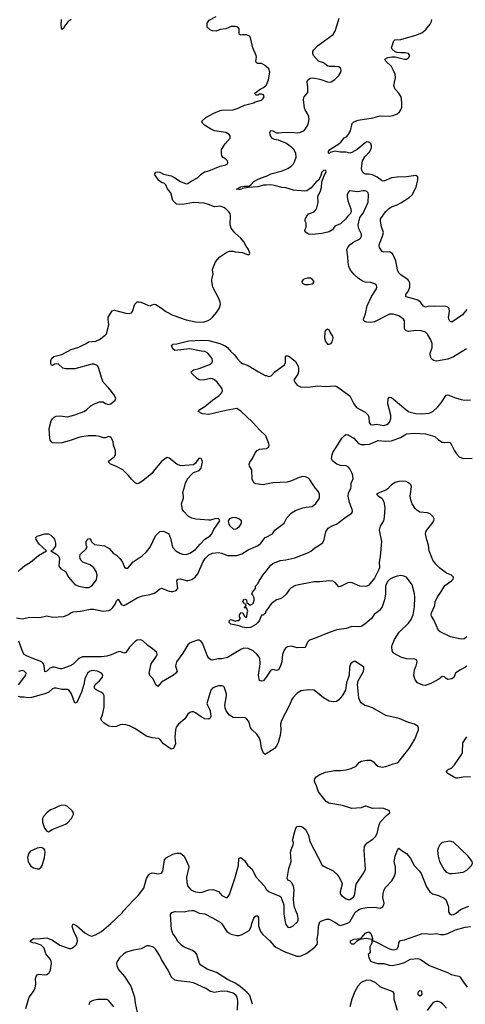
# Model space of a CAD drawing. Header units: inches. Extents: x 2001573 to 2220545, y 644482 to 846830.
# Tile 687 of 755: x 2187383 to 2192114, y 744496 to 754949. Entities that reach past the tile are written whole.
import ezdxf

# ---------------------------------------------------------------- set-up
doc = ezdxf.new("R2010")
doc.units = ezdxf.units.IN
doc.header["$MEASUREMENT"] = 0
for name, color, linetype in [('C1784', 7, 'Continuous'), ('C1785', 7, 'Continuous'), ('C1794', 7, 'Continuous'), ('C1795', 7, 'Continuous')]:
    doc.layers.add(name, color=color, linetype=linetype)

msp = doc.modelspace()

# ---------------------------------------------------------------- linework, layer by layer
at = {"layer": 'C1784', "color": 5}
for points, elevation in [([(2187367, 749090), (2187387, 749113), (2187434, 749150), (2187499, 749190), (2187581, 749259), (2187668, 749310), (2187590, 749381), (2187557, 749430), (2187556, 749450), (2187570, 749464), (2187650, 749490), (2187689, 749489), (2187715, 749475), (2187736, 749456), (2187752, 749432), (2187764, 749390), (2187762, 749358), (2187730, 749318), (2187714, 749310), (2187775, 749275), (2187797, 749250), (2187804, 749230), (2187798, 749150), (2187802, 749142), (2187820, 749120), (2187870, 749092), (2187901, 749030), (2187970, 748951), (2188010, 748935), (2188082, 748922), (2188118, 748922), (2188150, 748938), (2188197, 749003), (2188206, 749050), (2188195, 749090), (2188170, 749130), (2188130, 749162), (2188070, 749181), (2188055, 749190), (2188034, 749210), (2188024, 749230), (2188021, 749250), (2188025, 749270), (2188089, 749330), (2188098, 749350), (2188089, 749369), (2188089, 749409), (2188110, 749438), (2188130, 749442), (2188147, 749407), (2188178, 749378), (2188283, 749363), (2188310, 749350), (2188333, 749333), (2188380, 749280), (2188410, 749263), (2188448, 749228), (2188476, 749190), (2188497, 749137), (2188510, 749127), (2188530, 749127), (2188587, 749193), (2188682, 749258), (2188730, 749298), (2188770, 749350), (2188824, 749470), (2188870, 749515), (2188910, 749517), (2188965, 749490), (2188984, 749444), (2189006, 749350), (2189042, 749310), (2189084, 749284), (2189110, 749274), (2189150, 749270), (2189190, 749284), (2189250, 749324), (2189298, 749382), (2189348, 749432), (2189404, 749470), (2189424, 749490), (2189443, 749537), (2189509, 749630), (2189498, 749650), (2189490, 749652), (2189454, 749650), (2189410, 749637), (2189390, 749636), (2189254, 749646), (2189210, 749656), (2189174, 749674), (2189124, 749730), (2189112, 749750), (2189101, 749810), (2189122, 749870), (2189124, 749890), (2189116, 749930), (2189136, 750000)], 280), ([(2187350, 748597), (2187410, 748589), (2187490, 748604), (2187597, 748603), (2187670, 748620), (2187730, 748605), (2187850, 748613), (2187893, 748630), (2187927, 748653), (2187950, 748663), (2188030, 748669), (2188131, 748691), (2188172, 748692), (2188270, 748670), (2188330, 748675), (2188350, 748686), (2188373, 748707), (2188398, 748742), (2188410, 748779), (2188430, 748795), (2188462, 748742), (2188470, 748735), (2188490, 748731), (2188510, 748739), (2188630, 748812), (2188687, 748833), (2188770, 748848), (2188810, 748862), (2188828, 748872), (2188870, 748908), (2188887, 748913), (2188970, 748880), (2188990, 748877), (2189010, 748878), (2189046, 748890), (2189063, 748910), (2189053, 748990), (2189062, 749010), (2189090, 749013), (2189150, 748995), (2189170, 748994), (2189210, 749005), (2189246, 749030), (2189275, 749065), (2189330, 749196), (2189352, 749230), (2189390, 749266), (2189430, 749284), (2189490, 749292), (2189530, 749286), (2189570, 749267), (2189590, 749262), (2189690, 749262), (2189743, 749277), (2189810, 749321), (2189914, 749366), (2189943, 749390), (2189990, 749450), (2190000, 749456)], 260), ([(2190000, 748674), (2189997, 748670), (2189990, 748646), (2189978, 748642), (2189970, 748628), (2189950, 748626), (2189930, 748575), (2189910, 748549), (2189890, 748529), (2189840, 748500), (2189830, 748495), (2189790, 748494), (2189750, 748501), (2189715, 748515), (2189626, 748530), (2189608, 748550), (2189610, 748574), (2189630, 748582), (2189670, 748562), (2189692, 748572), (2189708, 748572), (2189726, 748590), (2189718, 748610), (2189718, 748630), (2189730, 748654), (2189753, 748653), (2189770, 748614), (2189784, 748604), (2189795, 748605), (2189798, 748650), (2189806, 748670), (2189790, 748706), (2189770, 748706), (2189766, 748710), (2189782, 748718), (2189786, 748730), (2189782, 748742), (2189767, 748747), (2189762, 748762), (2189746, 748770), (2189758, 748782), (2189758, 748790), (2189775, 748795), (2189791, 748790), (2189793, 748753), (2189810, 748751), (2189830, 748732), (2189862, 748750), (2189873, 748787), (2189874, 748810), (2189859, 748839), (2189849, 748850), (2189855, 748870), (2189888, 748910), (2189887, 748933), (2189914, 748966), (2189924, 748990), (2189945, 749015), (2189964, 749050), (2190000, 749095)], 240), ([(2190000, 747969), (2189980, 747940), (2189970, 747930), (2189950, 747926), (2189930, 747935), (2189917, 747990), (2189937, 748110), (2189933, 748170), (2189904, 748210), (2189861, 748250), (2189810, 748274), (2189763, 748277), (2189730, 748264), (2189590, 748176), (2189530, 748163), (2189490, 748162), (2189430, 748150), (2189412, 748152), (2189390, 748169), (2189376, 748190), (2189357, 748250), (2189323, 748330), (2189309, 748349), (2189290, 748362), (2189270, 748361), (2189210, 748341), (2189189, 748330), (2189170, 748311), (2189116, 748224), (2189049, 748130), (2189039, 748090), (2189056, 748030), (2189042, 748010), (2189016, 747990), (2188890, 747916), (2188850, 747869), (2188830, 747886), (2188800, 747950), (2188765, 747985), (2188759, 748010), (2188760, 748030), (2188779, 748110), (2188835, 748190), (2188842, 748210), (2188838, 748230), (2188794, 748270), (2188744, 748304), (2188690, 748356), (2188670, 748365), (2188630, 748362), (2188611, 748350), (2188550, 748287), (2188510, 748229), (2188490, 748225), (2188450, 748240), (2188430, 748239), (2188355, 748205), (2188308, 748192), (2188250, 748183), (2188050, 748184), (2188012, 748168), (2187952, 748108), (2187919, 748090), (2187830, 748057), (2187816, 748056), (2187750, 748075), (2187730, 748074), (2187701, 748059), (2187670, 748034), (2187650, 748026), (2187643, 748090), (2187636, 748110), (2187625, 748125), (2187600, 748140), (2187550, 748155), (2187454, 748194), (2187430, 748210), (2187415, 748235), (2187374, 748350)], 260), ([(2190000, 747155), (2189990, 747149), (2189970, 747162), (2189950, 747215), (2189939, 747290), (2189927, 747327), (2189902, 747362), (2189850, 747410), (2189835, 747430), (2189818, 747490), (2189800, 747520), (2189790, 747530), (2189770, 747539), (2189677, 747537), (2189650, 747542), (2189610, 747567), (2189575, 747610), (2189563, 747643), (2189560, 747670), (2189578, 747770), (2189578, 747790), (2189557, 747857), (2189550, 747870), (2189530, 747878), (2189495, 747875), (2189450, 747863), (2189429, 747851), (2189411, 747829), (2189370, 747690), (2189376, 747670), (2189400, 747630), (2189407, 747610), (2189412, 747550), (2189406, 747534), (2189390, 747522), (2189350, 747526), (2189310, 747546), (2189250, 747591), (2189230, 747600), (2189210, 747601), (2189190, 747592), (2189170, 747575), (2189135, 747525), (2189070, 747470), (2189043, 747437), (2189036, 747410), (2189032, 747332), (2189038, 747262), (2189015, 747210), (2188990, 747204), (2188910, 747262), (2188870, 747310), (2188857, 747317), (2188790, 747324), (2188730, 747341), (2188605, 747425), (2188550, 747452), (2188510, 747464), (2188470, 747467), (2188450, 747463), (2188410, 747444), (2188370, 747440), (2188330, 747447), (2188279, 747479), (2188253, 747510), (2188246, 747530), (2188261, 747570), (2188279, 747650), (2188280, 747770), (2188269, 747790), (2188250, 747807), (2188194, 747834), (2188179, 747850), (2188176, 747870), (2188186, 747890), (2188230, 747928), (2188263, 747970), (2188266, 747990), (2188252, 748010), (2188210, 748032), (2188150, 748040), (2188123, 748030), (2188104, 748010), (2188075, 747950), (2188063, 747890), (2188038, 747810), (2187990, 747701), (2187970, 747693), (2187934, 747790), (2187910, 747826), (2187890, 747836), (2187830, 747837), (2187770, 747853), (2187750, 747852), (2187730, 747845), (2187691, 747810), (2187650, 747790), (2187510, 747753), (2187470, 747749), (2187430, 747757), (2187390, 747755), (2187370, 747762)], 280), ([(2187372, 747888), (2187447, 747990), (2187452, 748010), (2187430, 748034), (2187410, 748040), (2187370, 748030)], 280), ([(2187449, 744450), (2187483, 744570), (2187530, 744632), (2187548, 744670), (2187554, 744710), (2187552, 744770), (2187561, 744799), (2187570, 744810), (2187590, 744817), (2187650, 744809), (2187670, 744812), (2187692, 744828), (2187710, 744859), (2187722, 744930), (2187719, 744950), (2187711, 744971), (2187662, 745030), (2187643, 745090), (2187610, 745122), (2187550, 745145), (2187522, 745150), (2187500, 745160), (2187493, 745170), (2187530, 745193), (2187570, 745192), (2187670, 745201), (2187690, 745196), (2187730, 745177), (2187810, 745125), (2187910, 745089), (2187930, 745089), (2187945, 745095), (2187978, 745122), (2187992, 745150), (2187997, 745170), (2187994, 745194), (2187958, 745270), (2187944, 745310), (2187940, 745330), (2187950, 745350), (2187990, 745329), (2188074, 745254), (2188125, 745225), (2188150, 745219), (2188188, 745232), (2188250, 745270), (2188350, 745353), (2188470, 745468), (2188481, 745480), (2188487, 745487), (2188590, 745603), (2188641, 745650), (2188700, 745730), (2188729, 745831), (2188754, 745870), (2188770, 745884), (2188790, 745890), (2188859, 745881), (2188890, 745887), (2188902, 745910), (2188921, 746030), (2188939, 746050), (2189009, 746090), (2189050, 746101), (2189090, 746101), (2189131, 746070), (2189177, 745970), (2189178, 745950), (2189155, 745845), (2189156, 745790), (2189170, 745750), (2189200, 745710), (2189250, 745690), (2189310, 745682), (2189390, 745711), (2189434, 745714), (2189495, 745695), (2189531, 745651), (2189570, 745631), (2189590, 745631), (2189610, 745662), (2189666, 745830), (2189707, 745970), (2189710, 746042), (2189730, 746054), (2189770, 746021), (2189804, 745970), (2189850, 745930), (2189890, 745850), (2189981, 745750), (2190000, 745719)], 280), ([(2189856, 744496), (2189826, 744590), (2189800, 744620), (2189724, 744684), (2189677, 744717), (2189590, 744758), (2189472, 744832), (2189372, 744870), (2189307, 744910), (2189292, 744930), (2189263, 745023), (2189250, 745046), (2189210, 745070), (2189130, 745103), (2189102, 745122), (2189061, 745161), (2189037, 745210), (2189009, 745249), (2188994, 745290), (2188984, 745450), (2188997, 745470), (2189029, 745480), (2189030, 745480), (2189036, 745480), (2189130, 745477), (2189145, 745480), (2189177, 745487), (2189210, 745493), (2189231, 745490), (2189238, 745487), (2189253, 745480), (2189290, 745464), (2189350, 745455), (2189430, 745415), (2189510, 745367), (2189530, 745350), (2189584, 745270), (2189597, 745257), (2189630, 745239), (2189690, 745225), (2189714, 745226), (2189745, 745235), (2189819, 745281), (2189838, 745310), (2189850, 745365), (2189870, 745411), (2189890, 745436), (2189910, 745435), (2189919, 745410), (2189919, 745330), (2189939, 745270), (2189961, 745241), (2190000, 745205)], 260), ([(2189695, 744435), (2189700, 744530), (2189692, 744570), (2189680, 744590), (2189650, 744615), (2189590, 744633), (2189525, 744635), (2189450, 744620), (2189410, 744632), (2189358, 744662), (2189230, 744723), (2189189, 744731), (2189064, 744744), (2189030, 744752), (2188990, 744789), (2188963, 744850), (2188887, 744970), (2188872, 745010), (2188830, 745079), (2188804, 745104), (2188756, 745116), (2188734, 745115), (2188674, 745086), (2188590, 745071), (2188517, 745050), (2188490, 745032), (2188444, 744990), (2188418, 744950), (2188412, 744930), (2188414, 744906), (2188429, 744869), (2188497, 744790), (2188563, 744690), (2188602, 744570), (2188609, 744509), (2188629, 744410)], 280), ([(2188383, 744470), (2188330, 744531), (2188310, 744545), (2188210, 744546), (2188163, 744537), (2188145, 744530), (2188126, 744514), (2188117, 744490)], 280)]:
    msp.add_lwpolyline(points, dxfattribs=dict(at, elevation=elevation))
for points, elevation in [([(2189670, 749662), (2189639, 749661), (2189611, 749650), (2189598, 749630), (2189599, 749610), (2189604, 749590), (2189618, 749570), (2189650, 749542), (2189670, 749539), (2189690, 749547), (2189717, 749570), (2189732, 749590), (2189739, 749610), (2189739, 749630), (2189710, 749650)], 280), ([(2187830, 746609), (2187790, 746597), (2187750, 746573), (2187710, 746561), (2187670, 746529), (2187636, 746490), (2187627, 746470), (2187625, 746430), (2187647, 746367), (2187670, 746335), (2187690, 746325), (2187728, 746352), (2187870, 746408), (2187890, 746423), (2187933, 746470), (2187945, 746490), (2187953, 746510), (2187953, 746530), (2187941, 746550), (2187890, 746595), (2187870, 746606)], 320), ([(2187610, 746159), (2187570, 746155), (2187499, 746121), (2187479, 746101), (2187466, 746054), (2187473, 746010), (2187482, 745990), (2187503, 745963), (2187530, 745943), (2187570, 745933), (2187590, 745934), (2187610, 745950), (2187621, 745970), (2187646, 746054), (2187654, 746110), (2187651, 746131), (2187642, 746142), (2187630, 746153)], 320)]:
    msp.add_lwpolyline(points, close=True, dxfattribs=dict(at, elevation=elevation))
at = {"layer": 'C1785', "color": 5}
for points, elevation in [([(2187930, 754951), (2187899, 754930), (2187860, 754880), (2187850, 754859), (2187830, 754845), (2187823, 754890), (2187828, 754950)], 280), ([(2190000, 754452), (2189990, 754461), (2189950, 754483), (2189910, 754484), (2189898, 754490), (2189889, 754510), (2189897, 754550), (2189893, 754570), (2189860, 754650), (2189830, 754769), (2189810, 754781), (2189790, 754787), (2189750, 754789), (2189730, 754785), (2189718, 754790), (2189713, 754810), (2189715, 754850), (2189699, 754870), (2189670, 754878), (2189630, 754877), (2189570, 754852), (2189510, 754843), (2189470, 754827), (2189431, 754829), (2189410, 754836), (2189375, 754870), (2189375, 754910), (2189396, 754944), (2189470, 754983)], 280), ([(2189136, 750000), (2189145, 750030), (2189170, 750079), (2189203, 750117), (2189230, 750143), (2189290, 750163), (2189310, 750186), (2189323, 750250), (2189321, 750270), (2189310, 750289), (2189290, 750294), (2189267, 750270), (2189250, 750242), (2189230, 750224), (2189092, 750212), (2189053, 750230), (2188970, 750295), (2188950, 750299), (2188910, 750277), (2188890, 750257), (2188814, 750170), (2188787, 750130), (2188690, 750054), (2188650, 750029), (2188630, 750022), (2188608, 750030), (2188570, 750069), (2188539, 750110), (2188479, 750170), (2188410, 750206), (2188348, 750230), (2188326, 750250), (2188338, 750270), (2188389, 750311), (2188399, 750330), (2188401, 750350), (2188401, 750370), (2188379, 750430), (2188377, 750470), (2188354, 750510), (2188340, 750520), (2188330, 750524), (2188292, 750508), (2188272, 750508), (2188230, 750524), (2188191, 750531), (2188111, 750531), (2188023, 750517), (2187910, 750478), (2187830, 750457), (2187770, 750453), (2187730, 750458), (2187723, 750463), (2187706, 750486), (2187702, 750502), (2187697, 750610), (2187717, 750690), (2187730, 750712), (2187750, 750730), (2187770, 750738), (2187810, 750742), (2187890, 750733), (2187970, 750752), (2188064, 750790), (2188092, 750808), (2188139, 750850), (2188170, 750868), (2188230, 750893), (2188270, 750891), (2188294, 750874), (2188325, 750865), (2188350, 750870), (2188397, 750910), (2188405, 750930), (2188383, 750970), (2188330, 751037), (2188270, 751101), (2188250, 751150), (2188225, 751245), (2188212, 751272), (2188201, 751281), (2188171, 751291), (2188150, 751290), (2187970, 751243), (2187870, 751243), (2187842, 751250), (2187790, 751295), (2187754, 751290), (2187730, 751278), (2187722, 751282), (2187715, 751295), (2187713, 751330), (2187723, 751357), (2187747, 751373), (2187830, 751394), (2187930, 751446), (2188010, 751471), (2188089, 751511), (2188113, 751527), (2188190, 751535), (2188230, 751553), (2188290, 751598), (2188305, 751615), (2188329, 751710), (2188321, 751770), (2188323, 751790), (2188364, 751856), (2188390, 751864), (2188510, 751833), (2188554, 751830), (2188570, 751838), (2188580, 751850), (2188607, 751930), (2188630, 751952), (2188650, 751954), (2188670, 751949), (2188713, 751933), (2188750, 751913), (2188770, 751911), (2188790, 751923), (2188810, 751927), (2188830, 751924), (2188890, 751887), (2188934, 751850), (2189010, 751810), (2189150, 751761), (2189250, 751740), (2189330, 751739), (2189384, 751756), (2189410, 751770), (2189431, 751789), (2189477, 751843), (2189504, 751890), (2189514, 751930), (2189512, 751950), (2189496, 751990), (2189434, 752110), (2189423, 752170), (2189423, 752190), (2189438, 752250), (2189429, 752290), (2189432, 752308), (2189461, 752379), (2189509, 752431), (2189581, 752479), (2189610, 752491), (2189650, 752491), (2189670, 752483), (2189750, 752478), (2189810, 752454), (2189822, 752458), (2189826, 752470), (2189814, 752510), (2189786, 752546), (2189764, 752590), (2189730, 752629), (2189667, 752687), (2189630, 752735), (2189619, 752770), (2189621, 752870), (2189617, 752890), (2189604, 752910), (2189570, 752940), (2189550, 752955), (2189510, 752970), (2189450, 752962), (2189388, 752988), (2189340, 753000), (2189230, 753008), (2189110, 752986), (2189049, 752989), (2189008, 753030), (2188989, 753110), (2188954, 753154), (2188935, 753195), (2188919, 753210), (2188890, 753221), (2188862, 753242), (2188814, 753310), (2188829, 753331), (2188850, 753334), (2188870, 753330), (2188909, 753309), (2188991, 753290), (2189030, 753270), (2189091, 753230), (2189150, 753206), (2189170, 753210), (2189204, 753236), (2189270, 753268), (2189311, 753309), (2189347, 753333), (2189390, 753344), (2189510, 753395), (2189570, 753407), (2189585, 753415), (2189594, 753430), (2189589, 753450), (2189570, 753469), (2189545, 753485), (2189530, 753502), (2189524, 753530), (2189524, 753550), (2189527, 753570), (2189563, 753630), (2189619, 753690), (2189616, 753716), (2189606, 753730), (2189570, 753750), (2189450, 753770), (2189409, 753790), (2189344, 753830), (2189324, 753850), (2189317, 753870), (2189361, 753910), (2189444, 753956), (2189510, 753984), (2189530, 753989), (2189650, 753992), (2189702, 754010), (2189770, 754042), (2189870, 754065), (2189884, 754075), (2189950, 754096), (2189966, 754110), (2189978, 754130), (2189973, 754150), (2189950, 754158), (2189930, 754158), (2189910, 754149), (2189889, 754149), (2189881, 754170), (2189936, 754210), (2189972, 754228), (2190000, 754255)], 280), ([(2190000, 753193), (2189972, 753192), (2189910, 753174), (2189813, 753167), (2189745, 753155), (2189741, 753150), (2189727, 753147), (2189705, 753145), (2189686, 753150), (2189730, 753173), (2189770, 753180), (2189819, 753180), (2189842, 753198), (2189870, 753230), (2189908, 753252), (2189950, 753271), (2190000, 753287)], 260), ([(2190000, 750521), (2189997, 750530), (2189931, 750591), (2189856, 750676), (2189730, 750793), (2189690, 750821), (2189570, 750799), (2189390, 750756), (2189323, 750763), (2189278, 750790), (2189294, 750810), (2189350, 750843), (2189431, 750910), (2189501, 750959), (2189530, 750990), (2189536, 751010), (2189534, 751030), (2189520, 751050), (2189479, 751099), (2189450, 751125), (2189430, 751136), (2189410, 751139), (2189330, 751121), (2189290, 751125), (2189270, 751137), (2189209, 751191), (2189204, 751210), (2189229, 751230), (2189290, 751244), (2189410, 751291), (2189426, 751310), (2189430, 751322), (2189426, 751350), (2189379, 751410), (2189350, 751425), (2189310, 751428), (2189190, 751455), (2189030, 751437), (2189010, 751454), (2188996, 751490), (2189010, 751504), (2189050, 751508), (2189179, 751541), (2189310, 751546), (2189390, 751543), (2189508, 751510), (2189565, 751485), (2189589, 751469), (2189622, 751430), (2189665, 751390), (2189693, 751350), (2189732, 751310), (2189750, 751298), (2189810, 751279), (2189917, 751210), (2189990, 751173), (2190000, 751170)], 260), ([(2190000, 750018), (2189970, 750012), (2189890, 750021), (2189870, 750033), (2189852, 750070), (2189849, 750170), (2189824, 750210), (2189821, 750230), (2189827, 750250), (2189856, 750290), (2189883, 750350), (2189904, 750376), (2189930, 750390), (2190000, 750395)], 260)]:
    msp.add_lwpolyline(points, dxfattribs=dict(at, elevation=elevation))
at = {"layer": 'C1794', "color": 5}
for points, elevation in [([(2190000, 749095), (2190050, 749158), (2190070, 749174), (2190150, 749207), (2190210, 749215), (2190305, 749235), (2190449, 749291), (2190475, 749305), (2190518, 749342), (2190581, 749379), (2190602, 749398), (2190617, 749430), (2190634, 749510), (2190643, 749530), (2190660, 749550), (2190690, 749570), (2190747, 749593), (2190848, 749670), (2190910, 749710), (2190918, 749730), (2190914, 749750), (2190883, 749823), (2190871, 749890), (2190875, 749925), (2190900, 749970), (2190902, 750000)], 240), ([(2191321, 750000), (2191292, 749968), (2191270, 749953), (2191207, 749930), (2191171, 749910), (2191194, 749890), (2191229, 749869), (2191251, 749831), (2191260, 749770), (2191253, 749667), (2191244, 749630), (2191210, 749570), (2191201, 749530), (2191224, 749410), (2191212, 749250), (2191198, 749190), (2191203, 749130), (2191197, 749110), (2191150, 749020), (2191090, 748947), (2191070, 748935), (2191050, 748932), (2190993, 748933), (2190913, 748970), (2190890, 748974), (2190868, 748970), (2190790, 748932), (2190770, 748926), (2190734, 748974), (2190707, 748987), (2190670, 748990), (2190570, 748979), (2190510, 748979), (2190310, 748942), (2190264, 748916), (2190244, 748896), (2190212, 748850), (2190170, 748812), (2190150, 748800), (2190111, 748790), (2190052, 748748), (2190000, 748674)], 240), ([(2190000, 749456), (2190066, 749490), (2190093, 749530), (2190190, 749603), (2190221, 749659), (2190270, 749715), (2190310, 749737), (2190390, 749766), (2190425, 749775), (2190490, 749781), (2190529, 749811), (2190565, 749870), (2190566, 749910), (2190555, 749935), (2190510, 749992), (2190505, 750000)], 260), ([(2192130, 748397), (2192103, 748377), (2192069, 748371), (2191957, 748397), (2191849, 748450), (2191830, 748464), (2191779, 748579), (2191755, 748615), (2191752, 748630), (2191756, 748650), (2191791, 748729), (2191796, 748770), (2191819, 748821), (2191855, 748870), (2191897, 748943), (2191969, 748990), (2191984, 749010), (2191989, 749030), (2191969, 749050), (2191914, 749074), (2191845, 749125), (2191801, 749170), (2191771, 749210), (2191758, 749238), (2191730, 749310), (2191724, 749370), (2191706, 749426), (2191693, 749490), (2191695, 749510), (2191705, 749530), (2191768, 749610), (2191779, 749630), (2191783, 749650), (2191774, 749670), (2191742, 749702), (2191713, 749713), (2191630, 749721), (2191600, 749740), (2191581, 749761), (2191551, 749810), (2191536, 749850), (2191530, 749890), (2191543, 749990), (2191539, 750000)], 240), ([(2192130, 748086), (2192110, 748070), (2192056, 748044), (2192021, 748019), (2192011, 748010), (2191994, 747966), (2191972, 747950), (2191930, 747944), (2191910, 747954), (2191892, 747972), (2191870, 747975), (2191833, 747947), (2191750, 747900), (2191690, 747881), (2191663, 747883), (2191608, 747908), (2191581, 747941), (2191568, 747990), (2191574, 748046), (2191593, 748090), (2191604, 748130), (2191599, 748150), (2191579, 748159), (2191490, 748163), (2191430, 748181), (2191359, 748219), (2191347, 748230), (2191338, 748250), (2191334, 748290), (2191337, 748310), (2191363, 748370), (2191412, 748448), (2191510, 748542), (2191538, 748582), (2191561, 748630), (2191574, 748714), (2191578, 748818), (2191574, 748854), (2191550, 748950), (2191489, 749029), (2191462, 749042), (2191430, 749047), (2191390, 749042), (2191350, 749027), (2191310, 749007), (2191290, 748989), (2191276, 748964), (2191266, 748930), (2191268, 748850), (2191258, 748790), (2191230, 748715), (2191202, 748678), (2191146, 748634), (2191118, 748590), (2191048, 748530), (2191010, 748507), (2190977, 748503), (2190910, 748506), (2190850, 748484), (2190750, 748470), (2190670, 748444), (2190530, 748385), (2190459, 748361), (2190439, 748341), (2190421, 748299), (2190410, 748285), (2190330, 748280), (2190270, 748298), (2190228, 748290), (2190205, 748275), (2190187, 748250), (2190174, 748210), (2190166, 748130), (2190150, 748078), (2190132, 748048), (2190110, 748039), (2190070, 748049), (2190050, 748043), (2190000, 747969)], 260), ([(2190000, 745719), (2190006, 745710), (2190031, 745690), (2190146, 745645), (2190156, 745636), (2190189, 745550), (2190189, 745487), (2190189, 745480), (2190189, 745451), (2190201, 745370), (2190210, 745344), (2190230, 745315), (2190250, 745310), (2190286, 745330), (2190332, 745370), (2190339, 745390), (2190341, 745410), (2190331, 745450), (2190319, 745480), (2190316, 745487), (2190296, 745536), (2190290, 745610), (2190298, 745710), (2190290, 745749), (2190270, 745790), (2190250, 745807), (2190230, 745814), (2190222, 745830), (2190242, 745938), (2190267, 746010), (2190259, 746110), (2190264, 746136), (2190286, 746190), (2190289, 746210), (2190284, 746230), (2190284, 746250), (2190304, 746330), (2190316, 746364), (2190330, 746383), (2190350, 746387), (2190370, 746384), (2190390, 746377), (2190418, 746350), (2190451, 746290), (2190465, 746225), (2190594, 745974), (2190610, 745962), (2190713, 745913), (2190750, 745878), (2190770, 745850), (2190804, 745790), (2190807, 745770), (2190785, 745690), (2190786, 745670), (2190799, 745650), (2190850, 745615), (2190870, 745609), (2190890, 745610), (2190926, 745634), (2190937, 745650), (2190943, 745670), (2190956, 745770), (2191038, 745890), (2191054, 745930), (2191039, 746130), (2191043, 746170), (2191053, 746190), (2191071, 746209), (2191133, 746250), (2191162, 746278), (2191177, 746310), (2191199, 746401), (2191211, 746429), (2191279, 746501), (2191314, 746530), (2191310, 746546), (2191309, 746549), (2191250, 746574), (2191210, 746579), (2191130, 746575), (2191062, 746598), (2191050, 746598), (2191010, 746580), (2190910, 746574), (2190810, 746606), (2190664, 746630), (2190636, 746650), (2190557, 746750), (2190536, 746816), (2190515, 746855), (2190512, 746870), (2190517, 746890), (2190532, 746910), (2190570, 746936), (2190630, 746961), (2190730, 746977), (2190790, 746977), (2190850, 746984), (2190902, 746998), (2190955, 747025), (2190990, 747065), (2191010, 747077), (2191070, 747088), (2191110, 747087), (2191141, 747070), (2191163, 747043), (2191185, 747025), (2191230, 747013), (2191270, 747019), (2191350, 747050), (2191390, 747060), (2191410, 747074), (2191519, 747210), (2191577, 747310), (2191617, 747410), (2191617, 747430), (2191609, 747449), (2191575, 747470), (2191510, 747487), (2191411, 747531), (2191270, 747563), (2191130, 747642), (2191090, 747658), (2191048, 747668), (2191010, 747696), (2190998, 747710), (2190983, 747750), (2190969, 747890), (2190978, 747930), (2191032, 748030), (2191038, 748058), (2191036, 748076), (2190950, 748136), (2190930, 748136), (2190902, 748118), (2190894, 748106), (2190886, 748074), (2190881, 747990), (2190853, 747910), (2190843, 747830), (2190807, 747770), (2190770, 747729), (2190748, 747712), (2190710, 747707), (2190670, 747715), (2190610, 747750), (2190508, 747830), (2190450, 747835), (2190370, 747822), (2190330, 747798), (2190287, 747753), (2190273, 747730), (2190247, 747670), (2190163, 747510), (2190152, 747470), (2190156, 747410), (2190149, 747350), (2190126, 747274), (2190110, 747235), (2190090, 747213), (2190058, 747190), (2190000, 747155)], 280), ([(2192169, 746911), (2192090, 746907), (2192030, 746896), (2192018, 746898), (2191990, 746910), (2191923, 746950), (2191913, 746970), (2191934, 746990), (2191970, 747006), (2192001, 747039), (2192079, 747150), (2192084, 747170), (2192089, 747270), (2192130, 747334)], 260), ([(2190000, 745205), (2190038, 745170), (2190081, 745121), (2190104, 745104), (2190190, 745055), (2190327, 745007), (2190350, 745005), (2190370, 745009), (2190430, 745039), (2190516, 745104), (2190541, 745130), (2190545, 745150), (2190542, 745190), (2190551, 745249), (2190555, 745325), (2190570, 745370), (2190582, 745378), (2190639, 745401), (2190670, 745400), (2190730, 745368), (2190770, 745341), (2190790, 745334), (2190810, 745338), (2190863, 745357), (2190887, 745373), (2190944, 745470), (2190957, 745480), (2190966, 745487), (2190990, 745505), (2191030, 745518), (2191070, 745522), (2191150, 745527), (2191210, 745516), (2191234, 745526), (2191249, 745550), (2191254, 745570), (2191239, 745630), (2191242, 745670), (2191252, 745710), (2191266, 745734), (2191333, 745807), (2191359, 745850), (2191373, 745890), (2191374, 745950), (2191359, 746010), (2191361, 746030), (2191370, 746070), (2191390, 746125), (2191410, 746155), (2191445, 746125), (2191490, 746098), (2191530, 746051), (2191571, 745971), (2191629, 745910), (2191645, 745885), (2191704, 745744), (2191736, 745690), (2191767, 745667), (2191831, 745650), (2191890, 745624), (2191908, 745610), (2191935, 745530), (2191937, 745487), (2191937, 745480), (2191938, 745470), (2191950, 745454), (2191970, 745447), (2191990, 745449), (2192010, 745458), (2192038, 745480), (2192046, 745487), (2192070, 745505), (2192150, 745536)], 260), ([(2192138, 744678), (2192098, 744730), (2192064, 744784), (2192050, 744792), (2192010, 744798), (2191969, 744810), (2191929, 744830), (2191727, 744907), (2191634, 744970), (2191617, 744977), (2191530, 744972), (2191464, 744936), (2191410, 744918), (2191337, 744903), (2191310, 744907), (2191254, 744926), (2191190, 744924), (2191138, 744938), (2191111, 744951), (2191093, 744990), (2191086, 745030), (2191102, 745038), (2191109, 745050), (2191103, 745090), (2191105, 745110), (2191126, 745150), (2191127, 745187), (2191118, 745182), (2191066, 745194), (2190996, 745184), (2190959, 745161), (2190930, 745134), (2190910, 745134), (2190894, 745150), (2190894, 745170), (2190930, 745188), (2191005, 745195), (2191056, 745250), (2191070, 745259), (2191090, 745264), (2191110, 745246), (2191127, 745210), (2191132, 745170), (2191150, 745165), (2191310, 745085), (2191350, 745074), (2191370, 745076), (2191390, 745083), (2191396, 745090), (2191404, 745110), (2191410, 745151), (2191427, 745173), (2191470, 745179), (2191650, 745245), (2191690, 745249), (2191750, 745242), (2191810, 745247), (2191850, 745237), (2191890, 745237), (2191930, 745247), (2192010, 745285), (2192113, 745313), (2192170, 745322)], 240), ([(2191396, 744430), (2191360, 744550), (2191360, 744610), (2191347, 744627), (2191320, 744640), (2191230, 744670), (2191210, 744681), (2191163, 744723), (2191110, 744747), (2191070, 744752), (2191024, 744736), (2191000, 744720), (2190974, 744690), (2190943, 744630), (2190910, 744550), (2190890, 744470)], 260), ([(2191913, 744453), (2191876, 744496), (2191854, 744514), (2191830, 744524), (2191810, 744526), (2191790, 744523), (2191770, 744512), (2191711, 744430)], 260)]:
    msp.add_lwpolyline(points, dxfattribs=dict(at, elevation=elevation))
for points, elevation in [([(2191950, 746229), (2191870, 746212), (2191844, 746190), (2191826, 746154), (2191820, 746130), (2191825, 746070), (2191842, 746010), (2191890, 745922), (2191910, 745900), (2191950, 745886), (2191970, 745884), (2192010, 745888), (2192090, 745897), (2192130, 745920), (2192179, 745970), (2192189, 745990), (2192187, 746010), (2192144, 746070), (2191990, 746217)], 280), ([(2191630, 744637), (2191618, 744630), (2191610, 744616), (2191610, 744604), (2191630, 744586), (2191650, 744597), (2191655, 744605), (2191654, 744630), (2191650, 744634)], 260)]:
    msp.add_lwpolyline(points, close=True, dxfattribs=dict(at, elevation=elevation))
at = {"layer": 'C1795', "color": 5}
for points, elevation in [([(2190000, 753287), (2190009, 753290), (2190050, 753313), (2190158, 753342), (2190230, 753368), (2190267, 753393), (2190290, 753417), (2190302, 753438), (2190319, 753490), (2190316, 753530), (2190294, 753570), (2190272, 753592), (2190210, 753637), (2190130, 753669), (2190090, 753677), (2190067, 753687), (2190048, 753710), (2190042, 753730), (2190039, 753750), (2190047, 753770), (2190050, 753773), (2190070, 753767), (2190108, 753748), (2190130, 753746), (2190170, 753751), (2190270, 753753), (2190330, 753747), (2190356, 753750), (2190380, 753760), (2190400, 753770), (2190418, 753790), (2190445, 753835), (2190456, 753896), (2190448, 753930), (2190414, 753990), (2190408, 754010), (2190397, 754103), (2190405, 754130), (2190444, 754176), (2190444, 754230), (2190435, 754290), (2190441, 754310), (2190470, 754328), (2190494, 754330), (2190570, 754318), (2190650, 754289), (2190670, 754285), (2190690, 754288), (2190730, 754314), (2190770, 754356), (2190791, 754390), (2190795, 754410), (2190794, 754430), (2190770, 754448), (2190730, 754453), (2190668, 754450), (2190654, 754454), (2190610, 754489), (2190554, 754510), (2190501, 754570), (2190495, 754590), (2190496, 754610), (2190506, 754630), (2190546, 754670), (2190710, 754791), (2190732, 754828), (2190776, 754964)], 260), ([(2192130, 751873), (2192085, 751815), (2191970, 751737), (2191950, 751749), (2191939, 751770), (2191937, 751790), (2191948, 751850), (2191942, 751882), (2191930, 751896), (2191910, 751905), (2191890, 751907), (2191790, 751902), (2191732, 751908), (2191690, 751898), (2191670, 751908), (2191639, 751950), (2191610, 751970), (2191566, 751986), (2191487, 752007), (2191483, 752010), (2191483, 752030), (2191511, 752070), (2191524, 752110), (2191524, 752150), (2191515, 752175), (2191505, 752190), (2191435, 752235), (2191405, 752265), (2191393, 752293), (2191375, 752390), (2191350, 752451), (2191337, 752470), (2191310, 752485), (2191250, 752482), (2191230, 752487), (2191203, 752530), (2191201, 752550), (2191205, 752570), (2191236, 752650), (2191245, 752690), (2191223, 752750), (2191213, 752810), (2191214, 752830), (2191223, 752850), (2191266, 752910), (2191299, 752941), (2191330, 752961), (2191390, 752983), (2191430, 753004), (2191519, 753061), (2191551, 753089), (2191594, 753170), (2191612, 753250), (2191610, 753279), (2191590, 753293), (2191490, 753280), (2191390, 753277), (2191330, 753268), (2191250, 753236), (2191230, 753239), (2191177, 753277), (2191130, 753300), (2191090, 753310), (2191050, 753310), (2191030, 753322), (2191015, 753350), (2191013, 753370), (2191024, 753450), (2191048, 753492), (2191099, 753550), (2191119, 753590), (2191120, 753610), (2191113, 753630), (2191090, 753650), (2191070, 753653), (2191050, 753642), (2190967, 753570), (2190910, 753537), (2190890, 753533), (2190850, 753542), (2190790, 753542), (2190730, 753552), (2190681, 753539), (2190670, 753528), (2190662, 753530), (2190663, 753550), (2190675, 753570), (2190771, 753629), (2190792, 753648), (2190827, 753693), (2190856, 753710), (2190870, 753725), (2190894, 753770), (2190914, 753846), (2190930, 753864), (2190978, 753882), (2191135, 753905), (2191210, 753929), (2191310, 753926), (2191350, 753932), (2191392, 753950), (2191415, 753970), (2191430, 753990), (2191439, 754021), (2191441, 754070), (2191433, 754130), (2191410, 754167), (2191371, 754211), (2191361, 754230), (2191356, 754250), (2191373, 754330), (2191368, 754370), (2191350, 754417), (2191331, 754451), (2191270, 754510), (2191261, 754530), (2191290, 754546), (2191335, 754555), (2191370, 754553), (2191470, 754529), (2191490, 754530), (2191510, 754542), (2191527, 754570), (2191510, 754590), (2191477, 754597), (2191430, 754595), (2191390, 754600), (2191368, 754608), (2191337, 754637), (2191329, 754650), (2191355, 754725), (2191367, 754733), (2191430, 754740), (2191590, 754784), (2191651, 754809), (2191696, 754844), (2191740, 754900), (2191755, 754930), (2191758, 754950)], 240), ([(2190000, 754255), (2190003, 754257), (2190023, 754310), (2190039, 754390), (2190028, 754428), (2190000, 754452)], 280), ([(2192127, 751453), (2191990, 751368), (2191930, 751344), (2191810, 751324), (2191776, 751330), (2191752, 751352), (2191740, 751390), (2191742, 751410), (2191762, 751470), (2191763, 751510), (2191750, 751550), (2191714, 751610), (2191690, 751631), (2191644, 751644), (2191590, 751648), (2191510, 751640), (2191487, 751647), (2191476, 751656), (2191470, 751670), (2191470, 751750), (2191458, 751770), (2191410, 751803), (2191350, 751824), (2191310, 751821), (2191150, 751740), (2191113, 751733), (2191070, 751736), (2191046, 751746), (2191036, 751756), (2191032, 751770), (2191053, 751827), (2191071, 751910), (2191117, 752010), (2191170, 752090), (2191176, 752110), (2191173, 752130), (2191161, 752141), (2191133, 752153), (2191110, 752159), (2191050, 752163), (2191030, 752169), (2190982, 752202), (2190930, 752247), (2190897, 752290), (2190877, 752330), (2190870, 752370), (2190868, 752430), (2190858, 752510), (2190866, 752530), (2190890, 752558), (2190930, 752590), (2190990, 752619), (2191003, 752630), (2191013, 752650), (2191011, 752670), (2190984, 752730), (2190978, 752770), (2190996, 752850), (2191030, 752896), (2191084, 753010), (2191088, 753090), (2191082, 753110), (2191070, 753123), (2191050, 753131), (2191030, 753132), (2190970, 753120), (2190887, 753133), (2190870, 753114), (2190861, 753090), (2190860, 753070), (2190867, 753027), (2190900, 752940), (2190901, 752910), (2190891, 752889), (2190862, 752858), (2190843, 752830), (2190790, 752781), (2190730, 752756), (2190703, 752717), (2190670, 752696), (2190590, 752677), (2190490, 752667), (2190450, 752673), (2190415, 752695), (2190409, 752710), (2190424, 752750), (2190424, 752790), (2190414, 752810), (2190413, 752830), (2190430, 752864), (2190450, 752886), (2190510, 752907), (2190528, 752930), (2190537, 752950), (2190552, 753008), (2190548, 753070), (2190577, 753130), (2190586, 753166), (2190591, 753229), (2190618, 753302), (2190637, 753330), (2190635, 753350), (2190610, 753349), (2190591, 753330), (2190576, 753284), (2190556, 753245), (2190530, 753226), (2190478, 753162), (2190430, 753133), (2190410, 753127), (2190290, 753139), (2190210, 753165), (2190170, 753168), (2190090, 753190), (2190050, 753195), (2190000, 753193)], 260), ([(2190000, 751170), (2190030, 751160), (2190054, 751166), (2190091, 751210), (2190194, 751286), (2190205, 751310), (2190206, 751374), (2190210, 751379), (2190230, 751379), (2190250, 751370), (2190310, 751320), (2190339, 751270), (2190345, 751250), (2190344, 751210), (2190335, 751185), (2190296, 751130), (2190299, 751110), (2190330, 751068), (2190370, 751048), (2190470, 751050), (2190550, 751062), (2190630, 751056), (2190730, 751060), (2190750, 751054), (2190890, 750957), (2190929, 750869), (2190959, 750830), (2191050, 750782), (2191070, 750766), (2191083, 750750), (2191090, 750730), (2191093, 750673), (2191108, 750650), (2191130, 750648), (2191170, 750654), (2191250, 750642), (2191281, 750650), (2191298, 750662), (2191310, 750676), (2191322, 750710), (2191323, 750750), (2191292, 750870), (2191296, 750924), (2191310, 750941), (2191330, 750937), (2191350, 750925), (2191482, 750810), (2191511, 750790), (2191530, 750781), (2191588, 750768), (2191650, 750763), (2191729, 750771), (2191770, 750790), (2191821, 750839), (2191858, 750882), (2191910, 750961), (2191930, 750967), (2192010, 750933), (2192070, 750916), (2192111, 750911), (2192170, 750913)], 260), ([(2190000, 750395), (2190005, 750395), (2190028, 750412), (2190032, 750430), (2190027, 750450), (2190000, 750521)], 260), ([(2190902, 750000), (2190904, 750030), (2190923, 750070), (2190920, 750110), (2190914, 750130), (2190890, 750180), (2190870, 750200), (2190850, 750212), (2190790, 750217), (2190751, 750231), (2190704, 750264), (2190693, 750290), (2190699, 750330), (2190707, 750353), (2190806, 750510), (2190830, 750536), (2190850, 750545), (2190870, 750541), (2190930, 750507), (2190982, 750450), (2191010, 750440), (2191050, 750437), (2191096, 750444), (2191190, 750481), (2191270, 750474), (2191330, 750478), (2191427, 750513), (2191490, 750552), (2191570, 750558), (2191690, 750552), (2191790, 750525), (2191830, 750489), (2191870, 750465), (2191890, 750460), (2191930, 750464), (2191950, 750459), (2191964, 750444), (2191998, 750370), (2192020, 750340), (2192050, 750309), (2192090, 750290), (2192186, 750294)], 240), ([(2190505, 750000), (2190461, 750070), (2190450, 750081), (2190417, 750097), (2190390, 750099), (2190350, 750088), (2190268, 750052), (2190222, 750038), (2190070, 750030), (2190000, 750018)], 260), ([(2191539, 750000), (2191536, 750010), (2191510, 750033), (2191485, 750045), (2191450, 750050), (2191410, 750046), (2191370, 750036), (2191330, 750010), (2191321, 750000)], 240)]:
    msp.add_lwpolyline(points, dxfattribs=dict(at, elevation=elevation))
at = {"layer": 'C1795', "color": 5, "elevation": 280}
for points in [[(2190435, 752205), (2190410, 752199), (2190392, 752190), (2190378, 752170), (2190382, 752150), (2190410, 752139), (2190450, 752139), (2190490, 752146), (2190498, 752150), (2190508, 752170), (2190490, 752195), (2190470, 752204)], [(2190650, 751662), (2190631, 751649), (2190624, 751630), (2190621, 751570), (2190631, 751531), (2190650, 751505), (2190670, 751505), (2190690, 751512), (2190702, 751530), (2190713, 751570), (2190709, 751590), (2190681, 751630), (2190673, 751650)]]:
    msp.add_lwpolyline(points, close=True, dxfattribs=at)

doc.saveas('drawing.dxf')
